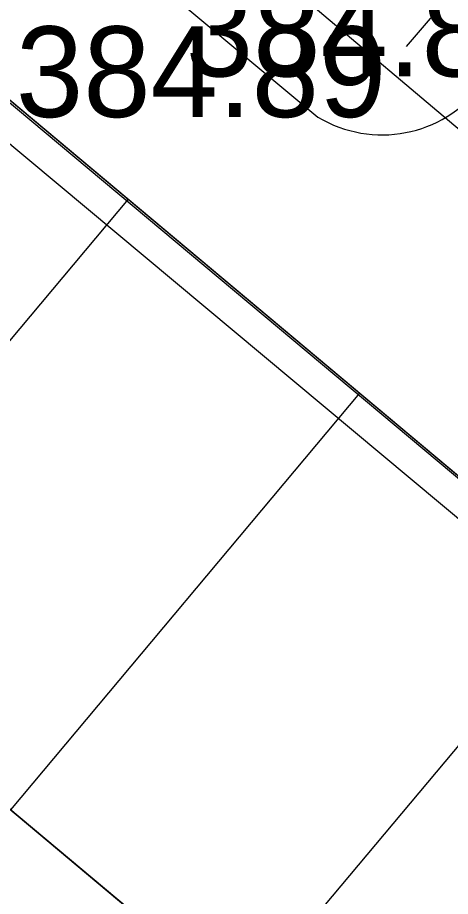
# Model space of a CAD drawing. Extents: x -438233 to -437334, y -1133133 to -1132623.
# Drawn here: x -437514.57 to -437510.98, y -1132731.16 to -1132723.88 of the extents above; entities that cross this region are included whole.
import ezdxf

# ---------------------------------------------------------------- set-up
doc = ezdxf.new("R2010")
doc.units = 0
for name, color, linetype in [('Vrstva 1', 7, 'Continuous'), ('Vrstva 10', 7, 'Continuous'), ('Vrstva 3', 7, 'Continuous'), ('Vrstva 50', 7, 'Continuous'), ('Vrstva 55', 7, 'Continuous')]:
    doc.layers.add(name, color=color, linetype=linetype)

msp = doc.modelspace()

# ---------------------------------------------------------------- linework, layer by layer
at = {"layer": 'Vrstva 1'}
for p, q in [((-437527.2576, -1132713.988), (-437501.9616, -1132735.1802)), ((-437530.1474, -1132717.4374), (-437504.8514, -1132738.6297)), ((-437510.7642, -1132724.935), (-437515.3327, -1132721.0813)), ((-437511.347, -1132724.1232), (-437510.0434, -1132722.6064)), ((-437512.0808, -1132724.7073), (-437512.0808, -1132724.7073)), ((-437513.6514, -1132725.3868), (-437516.5412, -1132728.8363)), ((-437511.735, -1132726.9923), (-437514.6249, -1132730.4418)), ((-437509.8187, -1132728.5978), (-437512.7085, -1132732.0472))]:
    msp.add_line(p, q, dxfattribs=at)
at = {"layer": 'Vrstva 10'}
msp.add_lwpolyline([(-437528.4328, -1132711.0853), (-437512.0808, -1132724.7073)], dxfattribs=at)
msp.add_arc((-437511.5486, -1132723.8219), 1.033, 238.98953, 46.36663, dxfattribs=at)
at = {"layer": 'Vrstva 50'}
msp.add_lwpolyline([(-437527.2576, -1132713.988), (-437502.1532, -1132735.0197), (-437505.043, -1132738.4691), (-437530.1474, -1132717.4374)], close=True, dxfattribs=at)
msp.add_lwpolyline([(-437507.9614, -1132716.2715), (-437505.0641, -1132717.8148), (-437502.6324, -1132718.7887), (-437501.0994, -1132719.2352), (-437500.4801, -1132719.6328), (-437500.2448, -1132720.228), (-437500.4667, -1132720.9711), (-437508.0543, -1132730.0085), (-437508.4616, -1132726.8933), (-437507.41, -1132725.7417), (-437508.6489, -1132724.7803), (-437509.4781, -1132725.9303), (-437508.4616, -1132726.8933), (-437508.0602, -1132730.093), (-437517.4853, -1132722.2019), (-437517.7826, -1132719.0837), (-437516.6324, -1132720.0465), (-437515.6406, -1132718.8533), (-437516.8198, -1132717.9335), (-437517.7826, -1132719.0837), (-437517.4853, -1132722.2019), (-437527.2576, -1132713.988)], dxfattribs=at)
at = {"layer": 'Vrstva 55'}
msp.add_line((-437502.3075, -1132735.2271), (-437519.7722, -1132720.6366), dxfattribs=at)

# ---------------------------------------------------------------- texts
at = {"layer": 'Vrstva 3'}
for s, p in [('384.88 ', (-437513.1738, -1132724.3713)), ('384.89 ', (-437514.5808, -1132724.7073))]:
    msp.add_text(s, height=0.75, dxfattribs=at).set_placement(p)

doc.saveas('drawing.dxf')
